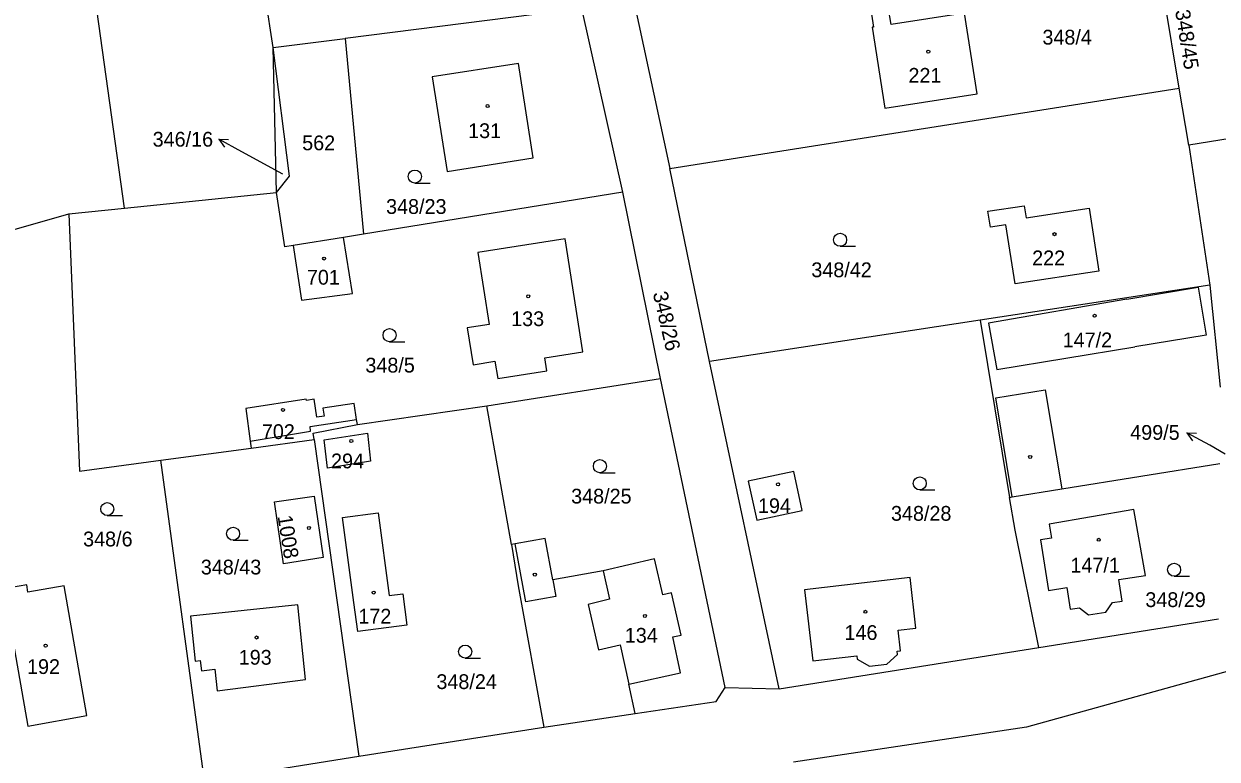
# Model space of a CAD drawing. Extents: x -725728 to -720881, y -1068679 to -1063504.
# Drawn here: x -724237.4 to -724100.1, y -1066887 to -1066802.4 of the extents above; entities that cross this region are included whole.
import ezdxf

# ---------------------------------------------------------------- set-up
doc = ezdxf.new("R2010")
doc.units = 0
for name, color, linetype in [('Hranice parcel', 7, 'Continuous'), ('Parcelní čísla', 7, 'Continuous'), ('Pop  PČ popisy', 7, 'Continuous'), ('Vnitřní kresba', 7, 'Continuous'), ('Značky budov', 7, 'Continuous'), ('Značky kultur', 7, 'Continuous')]:
    doc.layers.add(name, color=color, linetype=linetype)

# ---------------------------------------------------------------- blocks, each defined once
blk = doc.blocks.new('4.02_3')
at = {"layer": 'Značky budov'}
blk.add_circle((-0.001, 0), 0.0175, dxfattribs=at)
blk = doc.blocks.new('4.02_4')
at = {"layer": 'Značky budov'}
blk.add_circle((-0.001, 0), 0.0175, dxfattribs=at)
blk = doc.blocks.new('1029_95')
at = {"layer": 'Pop  PČ popisy'}
for p, q in [((0, 0), (-0.262, 0.145)), ((-0.262, 0.145), (-0.151, 0.141)), ((-0.262, 0.145), (-0.199, 0.053))]:
    blk.add_line(p, q, dxfattribs=at)
blk = doc.blocks.new('3.04_2')
at = {"layer": 'Značky kultur'}
blk.add_line((0.001, 0), (0.176, 0), dxfattribs=at)
blk.add_circle((0.001, 0.075), 0.075, dxfattribs=at)
blk = doc.blocks.new('3.04_3')
at = {"layer": 'Značky kultur'}
blk.add_line((0.001, 0), (0.176, 0), dxfattribs=at)
blk.add_circle((0.001, 0.075), 0.075, dxfattribs=at)

msp = doc.modelspace()

# ---------------------------------------------------------------- linework, layer by layer
at = {"layer": 'Hranice parcel'}
for p, q in [((-724225.81, -1066823.65), (-724235.53, -1066753.37)), ((-724104.48, -1066809.85), (-724107.8, -1066789.94)), ((-724208.71, -1066805.18), (-724209.9, -1066797.34)), ((-724167.29, -1066799.44), (-724163.07, -1066819.09)), ((-724173.19, -1066800.69), (-724200.42, -1066804.13)), ((-724168.5, -1066821.82), (-724173.19, -1066800.69)), ((-724208.71, -1066805.18), (-724200.42, -1066804.13)), ((-724200.42, -1066804.13), (-724198.32, -1066826.65)), ((-724208.31, -1066821.85), (-724208.71, -1066805.18)), ((-724163.07, -1066819.09), (-724104.48, -1066809.85)), ((-724103.39, -1066816.42), (-724104.48, -1066809.85)), ((-724097.42, -1066815.43), (-724103.39, -1066816.42)), ((-724103.39, -1066816.42), (-724100.97, -1066832.49)), ((-724158.5, -1066841.29), (-724163.07, -1066819.09)), ((-724225.81, -1066823.65), (-724208.31, -1066821.85)), ((-724168.5, -1066821.82), (-724198.32, -1066826.65)), ((-724164.15, -1066843.24), (-724168.5, -1066821.82)), ((-724232.23, -1066824.31), (-724225.81, -1066823.65)), ((-724249.35, -1066829.17), (-724232.23, -1066824.31)), ((-724198.32, -1066826.65), (-724200.61, -1066827.01)), ((-724200.61, -1066827.01), (-724206.39, -1066827.93)), ((-724100.97, -1066832.49), (-724127.38, -1066836.53)), ((-724100.97, -1066832.49), (-724099.76, -1066844.24)), ((-724127.38, -1066836.53), (-724158.5, -1066841.29)), ((-724127.38, -1066836.53), (-724123.99, -1066856.92)), ((-724150.51, -1066878.93), (-724158.5, -1066841.29)), ((-724184.13, -1066846.39), (-724164.15, -1066843.24)), ((-724156.73, -1066878.79), (-724164.15, -1066843.24)), ((-724199.02, -1066848.54), (-724184.13, -1066846.39)), ((-724181.3, -1066862.34), (-724184.13, -1066846.39)), ((-724221.64, -1066852.65), (-724211.25, -1066851.25)), ((-724211.25, -1066851.25), (-724203.99, -1066850.27)), ((-724203.99, -1066850.27), (-724198.85, -1066886.7)), ((-724216.61, -1066889.55), (-724221.64, -1066852.65)), ((-724120.65, -1066874.19), (-724099.98, -1066870.91)), ((-724150.51, -1066878.93), (-724120.65, -1066874.19)), ((-724156.73, -1066878.79), (-724150.51, -1066878.93)), ((-724177.58, -1066883.36), (-724167.07, -1066881.78)), ((-724198.85, -1066886.7), (-724177.58, -1066883.36)), ((-724216.61, -1066889.55), (-724198.85, -1066886.7))]:
    msp.add_line(p, q, dxfattribs=at)
for points in [[(-724127.73, -1066810.48), (-724129.2, -1066801.2), (-724137.63, -1066802.53), (-724137.95, -1066800.52), (-724139.97, -1066800.84), (-724139.66, -1066802.81), (-724139.81, -1066802.84), (-724138.34, -1066812.16), (-724127.73, -1066810.48)], [(-724208.31, -1066821.85), (-724206.84, -1066819.96), (-724208.71, -1066805.18)], [(-724180.5, -1066806.99), (-724190.4, -1066808.55), (-724188.69, -1066819.43), (-724178.79, -1066817.87), (-724180.5, -1066806.99)], [(-724206.39, -1066827.93), (-724207.36, -1066828.08), (-724208.31, -1066821.85)], [(-724123.36, -1066832.37), (-724124.41, -1066825.55), (-724126.21, -1066825.82), (-724126.48, -1066824.01), (-724122.31, -1066823.38), (-724122.1, -1066824.76), (-724114.84, -1066823.66), (-724113.73, -1066830.9), (-724123.36, -1066832.37)], [(-724232.23, -1066824.31), (-724230.98, -1066853.91), (-724221.64, -1066852.65)], [(-724206.39, -1066827.93), (-724205.45, -1066834.25), (-724199.59, -1066833.45), (-724200.61, -1066827.01)], [(-724173.07, -1066840.18), (-724175.13, -1066827.16), (-724185.17, -1066828.75), (-724183.86, -1066837.04), (-724186.38, -1066837.43), (-724185.71, -1066841.67), (-724183.19, -1066841.27), (-724182.88, -1066843.26), (-724177.22, -1066842.36), (-724177.46, -1066840.87), (-724173.07, -1066840.18)], [(-724199.02, -1066848.54), (-724199.11, -1066847.96), (-724199.39, -1066846.11), (-724202.98, -1066846.65), (-724202.83, -1066847.59), (-724203.68, -1066847.71), (-724204, -1066845.62), (-724204.89, -1066845.76), (-724204.91, -1066845.64), (-724211.87, -1066846.69), (-724211.36, -1066850.46), (-724211.25, -1066851.25)], [(-724203.99, -1066850.27), (-724204.1, -1066849.53), (-724199.02, -1066848.54)], [(-724197.5, -1066852.75), (-724202.47, -1066853.55), (-724202.84, -1066850.32), (-724197.87, -1066849.53), (-724197.5, -1066852.75)], [(-724154.05, -1066855.04), (-724153.09, -1066859.54), (-724147.86, -1066858.43), (-724148.81, -1066853.93), (-724154.05, -1066855.04)], [(-724123.99, -1066856.92), (-724123.69, -1066856.87), (-724117.97, -1066855.92), (-724099.83, -1066853.02)], [(-724203.98, -1066856.8), (-724202.94, -1066863.84), (-724207.51, -1066864.56), (-724208.54, -1066857.44), (-724203.98, -1066856.8)], [(-724120.65, -1066874.19), (-724123.36, -1066860.69), (-724123.99, -1066856.92)], [(-724196.62, -1066858.69), (-724195.35, -1066868.22), (-724193.8, -1066868.01), (-724193.32, -1066871.62), (-724198.98, -1066872.37), (-724199.43, -1066869), (-724200.49, -1066860.96), (-724200.73, -1066859.23), (-724196.62, -1066858.69)], [(-724115.94, -1066869.63), (-724114.9, -1066870.45), (-724112.93, -1066870.14), (-724112.14, -1066869.03), (-724111.04, -1066868.86), (-724111.43, -1066866.36), (-724108.38, -1066865.89), (-724109.71, -1066858.3), (-724119.46, -1066860.01), (-724119.18, -1066861.63), (-724120.43, -1066861.82), (-724119.53, -1066867.62), (-724117.43, -1066867.3), (-724117.04, -1066869.8), (-724115.94, -1066869.63)], [(-724167.07, -1066881.78), (-724167.8, -1066878.4), (-724161.86, -1066877.12), (-724162.75, -1066872.98), (-724161.76, -1066872.77), (-724162.9, -1066867.9), (-724163.88, -1066868.13), (-724164.85, -1066864.01), (-724170.76, -1066865.39), (-724176.54, -1066866.39), (-724177.42, -1066861.65), (-724180.86, -1066862.26), (-724181.3, -1066862.34)], [(-724181.3, -1066862.34), (-724180.53, -1066867.08), (-724177.58, -1066883.36)], [(-724045.49, -1066865.88), (-724060.01, -1066866.13), (-724122.04, -1066883.37), (-724148.86, -1066887.37)], [(-724136.93, -1066874.61), (-724136.53, -1066874.56), (-724136.8, -1066872.18), (-724134.77, -1066871.95), (-724135.44, -1066866.15), (-724147.57, -1066867.55), (-724146.63, -1066875.72), (-724141.58, -1066875.14), (-724141.53, -1066875.54), (-724140.12, -1066876.35), (-724138.13, -1066876.1), (-724136.88, -1066875), (-724136.93, -1066874.61)], [(-724230.15, -1066882), (-724232.74, -1066867.09), (-724236.92, -1066867.82), (-724237.06, -1066866.99), (-724239.68, -1066867.45), (-724236.94, -1066883.23), (-724230.15, -1066882)], [(-724216.97, -1066876.87), (-724215.41, -1066876.7), (-724215.14, -1066879.19), (-724204.97, -1066877.86), (-724205.88, -1066869.27), (-724218.23, -1066870.59), (-724217.68, -1066875.76), (-724217.09, -1066875.7), (-724216.97, -1066876.87)], [(-724167.07, -1066881.78), (-724157.76, -1066880.39), (-724156.73, -1066878.79)]]:
    msp.add_lwpolyline(points, dxfattribs=at)
at = {"layer": 'Pop  PČ popisy'}
for p, q in [((-724207.6, -1066819.74), (-724212.33, -1066817.16)), ((-724099.18, -1066851.94), (-724100.98, -1066850.93))]:
    msp.add_line(p, q, dxfattribs=at)
at = {"layer": 'Vnitřní kresba'}
for p, q in [((-724110.5, -1066834.12), (-724102.31, -1066832.73)), ((-724102.31, -1066832.73), (-724101.4, -1066838.26)), ((-724110.5, -1066834.12), (-724126.42, -1066836.89)), ((-724126.42, -1066836.89), (-724125.48, -1066842.22)), ((-724101.4, -1066838.26), (-724109.59, -1066839.61)), ((-724125.48, -1066842.22), (-724109.59, -1066839.61)), ((-724125.58, -1066845.48), (-724119.91, -1066844.54)), ((-724119.91, -1066844.54), (-724117.97, -1066855.92)), ((-724123.69, -1066856.87), (-724125.58, -1066845.48)), ((-724204.47, -1066848.77), (-724199.11, -1066847.96)), ((-724211.36, -1066850.46), (-724204.4, -1066849.32)), ((-724204.4, -1066849.32), (-724204.47, -1066848.77)), ((-724179.63, -1066868.95), (-724180.86, -1066862.26)), ((-724176.54, -1066866.39), (-724176.18, -1066868.34)), ((-724170.76, -1066865.39), (-724170, -1066868.65)), ((-724176.18, -1066868.34), (-724179.63, -1066868.95)), ((-724170, -1066868.65), (-724172.49, -1066869.23)), ((-724172.49, -1066869.23), (-724171.27, -1066874.45)), ((-724171.27, -1066874.45), (-724168.78, -1066873.87)), ((-724168.78, -1066873.87), (-724167.8, -1066878.4))]:
    msp.add_line(p, q, dxfattribs=at)

# ---------------------------------------------------------------- block references
at = {"layer": 'Pop  PČ popisy', "xscale": 10, "yscale": 10}
for p in [(-724212.33, -1066817.16), (-724100.98, -1066850.93)]:
    msp.add_blockref('1029_95', p, dxfattribs=at)
at = {"layer": 'Značky budov', "xscale": 10, "yscale": 10}
for name, p in [('4.02_4', (-724133.34, -1066805.64)), ('4.02_4', (-724184.04, -1066811.9)), ('4.02_4', (-724118.82, -1066826.64)), ('4.02_3', (-724202.84, -1066829.45)), ('4.02_3', (-724179.36, -1066833.79)), ('4.02_3', (-724114.2, -1066836.03)), ('4.02_3', (-724207.57, -1066846.86)), ('4.02_3', (-724199.71, -1066850.44)), ('4.02_3', (-724121.62, -1066852.27)), ('4.02_4', (-724150.62, -1066855.42)), ('4.02_3', (-724204.59, -1066860.44)), ('4.02_3', (-724113.73, -1066861.8)), ('4.02_3', (-724178.6, -1066865.81)), ('4.02_3', (-724197.13, -1066867.87)), ('4.02_3', (-724165.94, -1066870.56)), ('4.02_3', (-724140.57, -1066870.08)), ('4.02_3', (-724210.61, -1066873.04)), ('4.02_3', (-724234.87, -1066873.98))]:
    msp.add_blockref(name, p, dxfattribs=at)
at = {"layer": 'Značky kultur', "xscale": 10, "yscale": 10}
for name, p in [('3.04_2', (-724192.42, -1066820.76)), ('3.04_2', (-724143.5, -1066828.04)), ('3.04_2', (-724195.33, -1066839.01)), ('3.04_2', (-724171.13, -1066854.08)), ('3.04_2', (-724134.34, -1066856.06)), ('3.04_2', (-724227.8, -1066859.01)), ('3.04_2', (-724213.33, -1066861.85)), ('3.04_2', (-724105.08, -1066865.99)), ('3.04_3', (-724186.63, -1066875.42))]:
    msp.add_blockref(name, p, dxfattribs=at)

# ---------------------------------------------------------------- texts
at = {"layer": 'Parcelní čísla'}
for s, rotation, p in [('348/45', 279, (-724104.96, -1066800.93)), ('348/26', 283, (-724165.05, -1066833.43)), ('1008', 279, (-724208.21, -1066859.09))]:
    msp.add_text(s, height=1.7, rotation=rotation, dxfattribs=at).set_placement(p)
for s, p in [('348/4', (-724120.22, -1066804.83)), ('221', (-724135.63, -1066809.22)), ('131', (-724186.28, -1066815.59)), ('346/16', (-724222.57, -1066816.57)), ('562', (-724205.37, -1066816.99)), ('348/23', (-724195.72, -1066824.31)), ('222', (-724121.4, -1066830.22)), ('701', (-724204.83, -1066832.45)), ('348/42', (-724146.8, -1066831.59)), ('133', (-724181.33, -1066837.22)), ('147/2', (-724117.89, -1066839.66)), ('348/5', (-724198.1, -1066842.56)), ('702', (-724210.01, -1066850.21)), ('499/5', (-724110.12, -1066850.3)), ('294', (-724202.05, -1066853.58)), ('348/25', (-724174.43, -1066857.63)), ('194', (-724152.94, -1066858.73)), ('348/28', (-724137.64, -1066859.61)), ('348/6', (-724230.57, -1066862.56)), ('348/43', (-724217.03, -1066865.79)), ('147/1', (-724117, -1066865.57)), ('348/29', (-724108.38, -1066869.54)), ('172', (-724198.91, -1066871.44)), ('134', (-724168.26, -1066873.64)), ('146', (-724142.99, -1066873.32)), ('193', (-724212.67, -1066876.17)), ('192', (-724237.02, -1066877.24)), ('348/24', (-724189.93, -1066878.97))]:
    msp.add_text(s, height=1.7, dxfattribs=at).set_placement(p)

doc.saveas('drawing.dxf')
